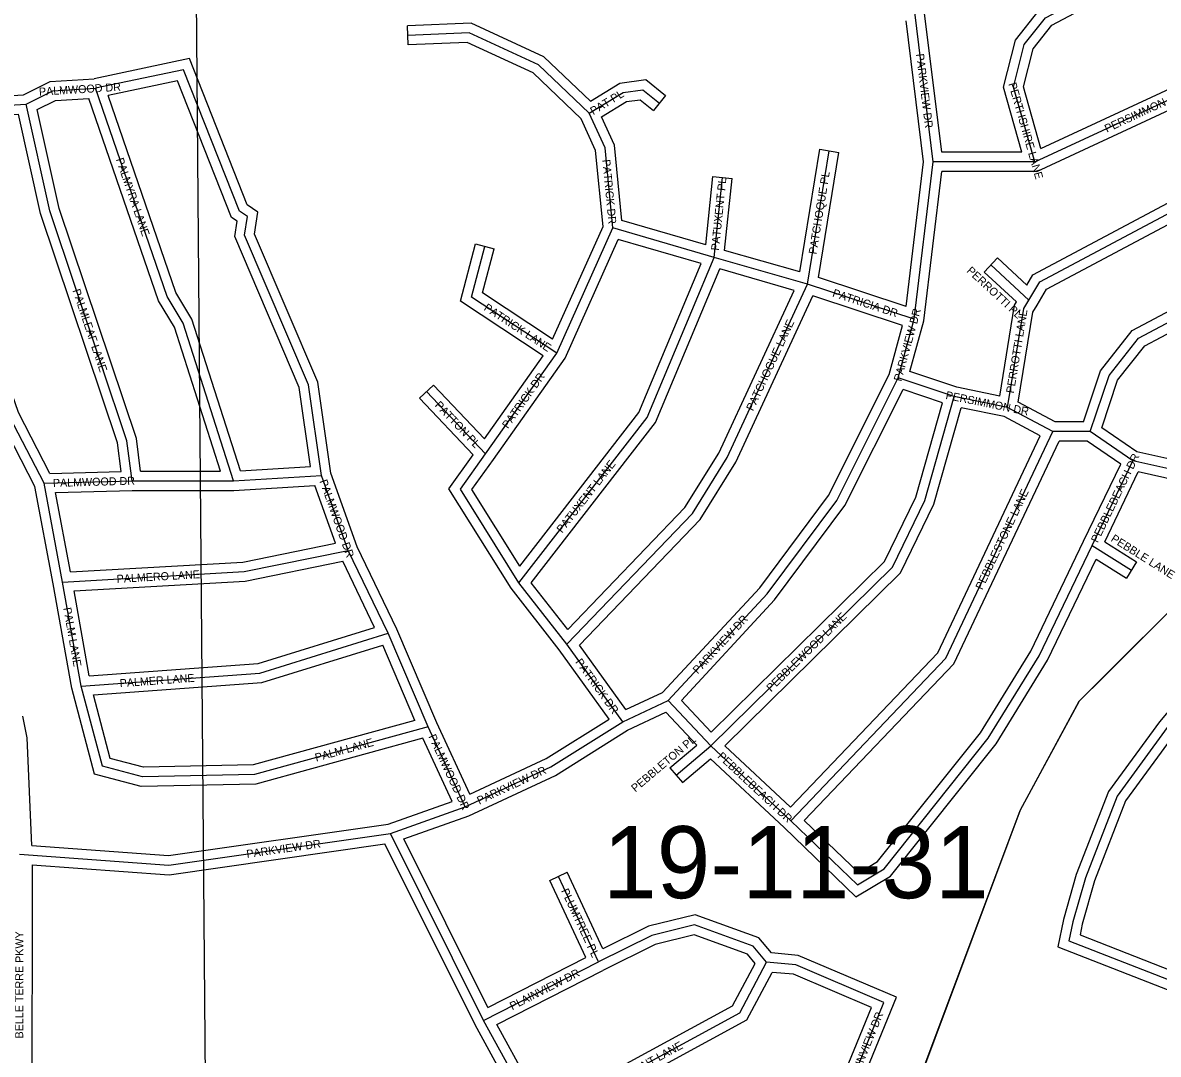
# Model space of a CAD drawing. Extents: x 457167 to 656239, y 1787309 to 1969297.
# Drawn here: x 584541 to 588088, y 1889599 to 1892821 of the extents above; entities that cross this region are included whole.
import ezdxf

# ---------------------------------------------------------------- set-up
doc = ezdxf.new("R2010")
doc.units = 0
for name, color, linetype in [('Level 1', 7, 'Continuous'), ('Level 2', 7, 'Continuous'), ('Level 23', 7, 'Continuous'), ('Level 31', 7, 'Continuous'), ('Level 32', 7, 'Continuous'), ('Level 34', 7, 'Continuous'), ('Level 5', 7, 'Continuous'), ('Level 8', 7, 'Continuous')]:
    doc.layers.add(name, color=color, linetype=linetype)

msp = doc.modelspace()

# ---------------------------------------------------------------- linework, layer by layer
at = {"layer": 'Level 1'}
msp.add_line((585080.121, 1893221.401), (585126.331, 1887669.13), dxfattribs=at)
at = {"layer": 'Level 23'}
for points in [[(584569.598, 1890251.121), (584554.737, 1890587.009), (584540.883, 1890655.195)], [(584570.711, 1890190.876), (584569.455, 1889380.018), (584526.995, 1888870.106)]]:
    msp.add_lwpolyline(points, dxfattribs=at)
at = {"layer": 'Level 31'}
for p, q in [((587385.508, 1892386.503), (587327.859, 1892853.524)), ((587702.238, 1892386.28), (588344.829, 1892684.373)), ((586993.016, 1892003.959), (587060.254, 1892420.564)), ((587326.085, 1891894.973), (587385.508, 1892386.503)), ((587702.238, 1892386.28), (587385.508, 1892386.503)), ((586701.243, 1892087.778), (586726.832, 1892337.551)), ((586209.043, 1891788.339), (586384.681, 1892179.647)), ((586701.243, 1892087.778), (586384.681, 1892179.647)), ((586993.016, 1892003.959), (586701.243, 1892087.778)), ((587684.27, 1891954.31), (587565.22, 1892063.986)), ((587326.085, 1891894.973), (586993.016, 1892003.959)), ((587275.818, 1891711.429), (587326.085, 1891894.973)), ((585986.797, 1891473.847), (586209.043, 1891788.339)), ((587450.933, 1891652.921), (587275.818, 1891711.429)), ((585986.797, 1891473.847), (585802.401, 1891668.381)), ((587617.507, 1891619.157), (587450.933, 1891652.921)), ((587759.202, 1891543.986), (587617.507, 1891619.157)), ((587875.911, 1891543.771), (587759.202, 1891543.986)), ((588008.989, 1891451.888), (587875.911, 1891543.771)), ((587882.254, 1891188.12), (588008.989, 1891451.888)), ((588159.029, 1891418.521), (588008.989, 1891451.888)), ((585199.56, 1891389.893), (585474.671, 1891406.094)), ((585557.864, 1891172.479), (585474.671, 1891406.094)), ((584607.725, 1891382.305), (584882.82, 1891390.138)), ((584665.646, 1891073.826), (584607.725, 1891382.305)), ((584882.82, 1891390.138), (585199.56, 1891389.893)), ((585682.353, 1890913.694), (585557.864, 1891172.479)), ((587716.253, 1890843.696), (587882.254, 1891188.12)), ((587882.254, 1891188.12), (588004.549, 1891111.166)), ((584723.536, 1890748.621), (584665.646, 1891073.826)), ((586241.043, 1890879.543), (586090.984, 1891071.465)), ((585807.099, 1890621.817), (585682.353, 1890913.694)), ((586415.498, 1890637.393), (586241.043, 1890879.543)), ((586415.498, 1890637.393), (586557.458, 1890704.036)), ((586690.443, 1890561.967), (586557.458, 1890704.036)), ((585923.339, 1890371.413), (585807.099, 1890621.817)), ((586582.145, 1890470.534), (586690.443, 1890561.967)), ((586940.289, 1890328.406), (586690.443, 1890561.967)), ((585689.755, 1890288.583), (585923.339, 1890371.413)), ((585980.596, 1889704.39), (585689.755, 1890288.583)), ((586339.355, 1889887.349), (586214.874, 1890154.496)), ((585980.596, 1889704.39), (586339.355, 1889887.349)), ((586155.232, 1889387.33), (585980.596, 1889704.39))]:
    msp.add_line(p, q, dxfattribs=at)
for points in [[(587702.238, 1892386.28), (587635.887, 1892619.496), (587669.523, 1892752.89), (587736.139, 1892836.403), (587861.234, 1892902.718), (587978.184, 1893035.959), (588020.085, 1893169.337), (588045.497, 1893327.474), (588109.531, 1893391.356)], [(586310.306, 1892538.336), (586152.224, 1892688.818), (585935.538, 1892789.23), (585743.769, 1892781.231)], [(585474.671, 1891406.094), (585433.551, 1891689.448), (585234.096, 1892156.743), (585242.794, 1892214.909), (585217.703, 1892231.684), (585043.328, 1892673.841), (584768.146, 1892615.825)], [(587684.27, 1891954.31), (587718.083, 1892010.974), (588936.265, 1892659.294)], [(584551.174, 1892566.061), (584634.889, 1892607.719), (584768.146, 1892615.825)], [(585199.56, 1891389.893), (585042.131, 1891881.836), (584992.045, 1891965.206), (584768.146, 1892615.825)], [(586310.306, 1892538.336), (586416.64, 1892603.228), (586478.349, 1892611.475), (586530.423, 1892569.558)], [(584607.725, 1891382.305), (584499.685, 1891590.879), (584383.619, 1891924.561), (584358.53, 1891941.338), (584350.389, 1892007.9), (584292.039, 1892091.651), (584242.419, 1892249.93), (584242.677, 1892383.386), (584301.113, 1892508.364), (584409.647, 1892557.972), (584551.174, 1892566.061)], [(584882.82, 1891390.138), (584866.524, 1891515.261), (584625.898, 1892232.823), (584551.174, 1892566.061)], [(586384.681, 1892179.647), (586360.029, 1892429.878), (586310.306, 1892538.336)], [(587875.911, 1891543.771), (587934.428, 1891718.936), (588026.228, 1891835.496), (589077.611, 1892392.126)], [(586209.043, 1891788.339), (585942.565, 1891963.754), (585984.524, 1892122.221)], [(586090.984, 1891071.465), (586492.013, 1891587.803), (586701.243, 1892087.778)], [(586241.043, 1890879.543), (586633.284, 1891287.536), (586742.052, 1891462.241), (586993.016, 1892003.959)], [(587617.507, 1891619.157), (587668.004, 1891927.794), (587684.27, 1891954.31)], [(586557.458, 1890704.036), (586866.238, 1891036.915), (587083.665, 1891328.511), (587275.818, 1891711.429)], [(586690.443, 1890561.967), (587258.185, 1891119.821), (587358.745, 1891327.998), (587450.933, 1891652.921)], [(586940.289, 1890328.406), (587424.618, 1890835.872), (587759.202, 1891543.986)], [(586090.984, 1891071.465), (585908.359, 1891363.45), (585986.797, 1891473.847)], [(588885.417, 1891270.646), (588808.054, 1891223.151), (588508.492, 1891051.696), (588331.356, 1890876.381), (588115.907, 1890618.957), (587959.369, 1890405.425), (587860.631, 1890150.332), (587821.579, 1890012.221), (587809.386, 1889953.334), (588175.17, 1889810.114)], [(584665.646, 1891073.826), (585232.41, 1891106.191), (585557.864, 1891172.479)], [(584723.536, 1890748.621), (585282.053, 1890789.366), (585682.353, 1890913.694)], [(586940.289, 1890328.406), (587148.22, 1890128.016), (587231.634, 1890177.68), (587557.405, 1890585.806), (587716.253, 1890843.696)], [(585807.099, 1890621.817), (585264.912, 1890472.669), (584914.758, 1890464.977), (584789.839, 1890498.309), (584723.536, 1890748.621)], [(585923.339, 1890371.413), (586190.394, 1890496.363), (586415.498, 1890637.393)], [(584530.76, 1890223.898), (584997.552, 1890189.543), (585689.755, 1890288.583)], [(586864.412, 1889886.363), (586822.844, 1889936.623), (586639.788, 1890003.511), (586506.155, 1889970.309), (586339.355, 1889887.349)], [(586155.232, 1889387.33), (586780.794, 1889728.336), (586864.412, 1889886.363)], [(587105.624, 1889452.817), (587231.18, 1889760.95), (586956.305, 1889878.191), (586864.412, 1889886.363)]]:
    msp.add_lwpolyline(points, dxfattribs=at)
at = {"layer": 'Level 32'}
for p, q in [((587412.035, 1892416.484), (587357.423, 1892858.916)), ((587355.285, 1892386.465), (587300.964, 1892826.531)), ((585745.02, 1892751.256), (585742.519, 1892811.205)), ((587721.481, 1892428.277), (588307.72, 1892700.229)), ((587708.849, 1892356.273), (588357.454, 1892657.157)), ((586549.234, 1892592.928), (586511.611, 1892546.188)), ((586968.789, 1892042.132), (587030.636, 1892425.344)), ((587026.721, 1892024.496), (587089.871, 1892415.783)), ((587030.636, 1892425.344), (587089.871, 1892415.783)), ((587662.504, 1892416.307), (587412.036, 1892416.484)), ((587300.689, 1891934.849), (587355.285, 1892386.465)), ((586675.064, 1892126.613), (586696.988, 1892340.609)), ((586696.988, 1892340.609), (586756.676, 1892334.493)), ((586733.645, 1892109.683), (586756.676, 1892334.493)), ((587355.604, 1891889.178), (587412.099, 1892356.483)), ((587708.849, 1892356.274), (587412.099, 1892356.483)), ((586196.104, 1891832.773), (586354.044, 1892184.65)), ((586675.064, 1892126.613), (586412.547, 1892202.798)), ((585955.522, 1892129.901), (586013.524, 1892114.542)), ((586235.223, 1891773.398), (586401.371, 1892143.565)), ((586660.587, 1892068.338), (586401.371, 1892143.565)), ((586968.789, 1892042.132), (586733.645, 1892109.683)), ((587544.894, 1892041.921), (587585.548, 1892086.05)), ((587677.434, 1892001.398), (587585.548, 1892086.05)), ((586951.074, 1891984.793), (586718.614, 1892051.573)), ((587645.795, 1891948.963), (587544.894, 1892041.921)), ((587300.688, 1891934.849), (587026.72, 1892024.496)), ((587289.604, 1891875.344), (587009.029, 1891967.153)), ((587247.669, 1891722.223), (587289.604, 1891875.343)), ((587312.253, 1891730.886), (587355.604, 1891889.178)), ((585983.408, 1891521.031), (586166.648, 1891780.328)), ((586011.298, 1891456.533), (586235.223, 1891773.399)), ((587458.695, 1891681.957), (587312.253, 1891730.886)), ((585780.629, 1891647.742), (585824.174, 1891689.019)), ((585983.408, 1891521.031), (585824.174, 1891689.019)), ((587414.251, 1891633.546), (587290.971, 1891674.735)), ((587592.932, 1891654.749), (587458.695, 1891681.957)), ((585948.054, 1891471.113), (585780.629, 1891647.742)), ((587607.288, 1891590.618), (587472.21, 1891617.996)), ((587766.693, 1891573.971), (587650.592, 1891635.566)), ((587719.841, 1891530.906), (587607.288, 1891590.618)), ((587854.317, 1891573.811), (587766.693, 1891573.971)), ((588021.217, 1891479.901), (587911.51, 1891555.647)), ((587866.536, 1891513.786), (587778.192, 1891513.949)), ((587970.844, 1891441.768), (587866.536, 1891513.786)), ((588142.723, 1891452.881), (588021.217, 1891479.901)), ((587855.214, 1891201.112), (587970.844, 1891441.768)), ((584625.701, 1891412.829), (584848.784, 1891419.181)), ((584909.17, 1891420.117), (585158.451, 1891419.924)), ((585221.037, 1891421.21), (585440.289, 1891434.121)), ((585585.591, 1891184.045), (585503.933, 1891413.35)), ((587920.889, 1891199.254), (588025.719, 1891417.433)), ((588150.429, 1891389.699), (588025.719, 1891417.433)), ((584636.11, 1891068.569), (584579.056, 1891372.427)), ((585200.432, 1891359.891), (585453.963, 1891374.821)), ((585518.008, 1891194.976), (585453.963, 1891374.821)), ((584643.694, 1891353.315), (584883.237, 1891360.136)), ((584690.265, 1891105.281), (584643.694, 1891353.315)), ((584883.237, 1891360.136), (585200.432, 1891359.891)), ((587689.9, 1890858.112), (587855.229, 1891201.145)), ((587920.889, 1891199.254), (588020.527, 1891136.557)), ((585709.679, 1890926.096), (585585.591, 1891184.045)), ((585640.243, 1890932.028), (585540.959, 1891138.418)), ((587742.608, 1890829.276), (587894.699, 1891144.841)), ((587894.699, 1891144.841), (587988.571, 1891085.773)), ((588020.527, 1891136.557), (587988.571, 1891085.773)), ((584694.219, 1890742.14), (584636.11, 1891068.569)), ((586217.047, 1890861.528), (586066.382, 1891054.222)), ((586243.38, 1890925.261), (586129.018, 1891071.526)), ((584748.332, 1890780.509), (584701.107, 1891045.801)), ((585834.505, 1890634.031), (585709.679, 1890926.096)), ((585766.008, 1890641.628), (585665.404, 1890877.015)), ((586425.287, 1890675.131), (586280.008, 1890876.784)), ((586372.449, 1890645.823), (586217.047, 1890861.528)), ((586425.287, 1890675.13), (586539.431, 1890728.714)), ((586691.341, 1890604.907), (586598.465, 1890704.129)), ((586429.889, 1890611.006), (586550.463, 1890667.61)), ((586646.961, 1890564.519), (586550.463, 1890667.61)), ((585937.881, 1890411.338), (585834.505, 1890634.031)), ((585882.251, 1890388.673), (585790.579, 1890586.156)), ((586562.792, 1890493.456), (586646.961, 1890564.519)), ((586939.086, 1890370.598), (586733.798, 1890562.506)), ((586601.499, 1890447.61), (586689.429, 1890521.847)), ((586919.471, 1890306.804), (586689.429, 1890521.847)), ((586562.792, 1890493.456), (586601.499, 1890447.61)), ((585682.547, 1890317.857), (585882.251, 1890388.674)), ((585731.709, 1890271.628), (585934.737, 1890343.622)), ((585993.954, 1889744.877), (585731.709, 1890271.629)), ((585954.019, 1889690.46), (585672.556, 1890255.815)), ((586187.681, 1890141.825), (586242.068, 1890167.166)), ((586353.551, 1889927.915), (586242.068, 1890167.166)), ((586299.934, 1889900.921), (586187.681, 1890141.825)), ((585993.954, 1889744.876), (586299.934, 1889900.921)), ((586021.817, 1889691.734), (586352.985, 1889860.623)), ((586129.171, 1889372.461), (585954.019, 1889690.46)), ((586167.1, 1889427.966), (586021.818, 1889691.734))]:
    msp.add_line(p, q, dxfattribs=at)
for points in [[(587662.504, 1892416.308), (587604.829, 1892619.027), (587642.021, 1892766.521), (587716.576, 1892859.988), (587842.318, 1892926.646), (587951.459, 1893050.991), (587990.811, 1893176.25), (588017.421, 1893341.841), (588088.344, 1893412.595)], [(587721.482, 1892428.277), (587666.945, 1892619.965), (587697.025, 1892739.257), (587755.702, 1892812.819), (587880.149, 1892878.791), (588004.908, 1893020.926), (588049.36, 1893162.425), (588073.574, 1893313.106), (588130.719, 1893370.117)], [(586314.324, 1892575.932), (586169.326, 1892713.959), (585941.554, 1892819.507), (585742.519, 1892811.205)], [(586285.441, 1892520.586), (586135.123, 1892663.678), (585929.523, 1892758.952), (585745.02, 1892751.256)], [(585503.933, 1891413.35), (585462.679, 1891697.627), (585265.023, 1892160.708), (585275.276, 1892229.28), (585242.171, 1892251.413), (585061.938, 1892708.426), (584764.119, 1892645.634)], [(584543.319, 1892595.661), (584626.981, 1892637.293), (584764.119, 1892645.635)], [(587677.434, 1892001.398), (587696.606, 1892033.529), (588896.054, 1892671.876)], [(585440.29, 1891434.121), (585404.423, 1891681.268), (585203.169, 1892152.779), (585210.311, 1892200.538), (585193.234, 1892211.956), (585024.718, 1892639.257), (584807.565, 1892593.474)], [(586314.324, 1892575.933), (586406.404, 1892632.127), (586487.133, 1892642.916), (586549.234, 1892592.928)], [(587710.033, 1891938.936), (587739.56, 1891988.42), (588923.812, 1892618.681)], [(584579.056, 1891372.427), (584472.056, 1891578.991), (584358.587, 1891905.211), (584330.42, 1891924.044), (584321.515, 1891996.863), (584264.79, 1892078.28), (584212.409, 1892245.366), (584212.689, 1892390.081), (584278.609, 1892531.063), (584402.304, 1892587.602), (584543.318, 1892595.661)], [(584585.594, 1892549.678), (584642.795, 1892578.144), (584747.201, 1892584.494)], [(585158.45, 1891419.924), (585014.62, 1891869.373), (584964.704, 1891952.461), (584747.202, 1892584.493)], [(585221.038, 1891421.21), (585069.642, 1891894.299), (585019.386, 1891977.951), (584807.565, 1892593.474)], [(586348.685, 1892526.61), (586426.876, 1892574.328), (586469.564, 1892580.033), (586511.611, 1892546.188)], [(584909.17, 1891420.118), (584895.895, 1891522.031), (584654.834, 1892240.896), (584585.594, 1892549.678)], [(584625.701, 1891412.828), (584527.314, 1891602.767), (584408.652, 1891943.913), (584386.639, 1891958.631), (584379.264, 1892018.937), (584319.287, 1892105.021), (584272.428, 1892254.493), (584272.664, 1892376.691), (584323.616, 1892485.664), (584416.989, 1892528.342), (584527.471, 1892534.656)], [(584848.784, 1891419.181), (584837.152, 1891508.491), (584596.963, 1892224.75), (584527.471, 1892534.656)], [(586354.044, 1892184.649), (586330.665, 1892421.941), (586285.441, 1892520.586)], [(586412.547, 1892202.799), (586389.392, 1892437.816), (586348.685, 1892526.611)], [(587854.318, 1891573.811), (587907.628, 1891733.396), (588006.585, 1891859.042), (589037.069, 1892404.606)], [(587911.509, 1891555.647), (587961.227, 1891704.477), (588045.871, 1891811.95), (589066.627, 1892352.364)], [(586166.648, 1891780.329), (585908.039, 1891950.565), (585955.522, 1892129.901)], [(586196.104, 1891832.772), (585977.091, 1891976.943), (586013.524, 1892114.542)], [(586093.64, 1891123.792), (586465.875, 1891603.061), (586660.587, 1892068.338)], [(586129.018, 1891071.526), (586518.15, 1891572.546), (586718.614, 1892051.572)], [(586243.38, 1890925.261), (586609.477, 1891306.061), (586715.607, 1891476.53), (586951.075, 1891984.793)], [(586280.007, 1890876.783), (586657.09, 1891269.01), (586768.497, 1891447.954), (587009.029, 1891967.152)], [(587592.932, 1891654.749), (587639.349, 1891938.456), (587645.796, 1891948.963)], [(587650.592, 1891635.566), (587696.659, 1891917.131), (587710.033, 1891938.936)], [(586539.431, 1890728.714), (586843.149, 1891056.138), (587058.036, 1891344.326), (587247.67, 1891722.223)], [(586598.464, 1890704.129), (586889.327, 1891017.691), (587109.294, 1891312.694), (587290.971, 1891674.735)], [(586691.341, 1890604.907), (587233.44, 1891137.565), (587330.596, 1891338.698), (587414.252, 1891633.546)], [(586733.798, 1890562.506), (587282.931, 1891102.076), (587386.894, 1891317.299), (587472.209, 1891617.996)], [(586939.086, 1890370.597), (587399.565, 1890853.076), (587719.841, 1891530.906)], [(586982.605, 1890329.29), (587449.669, 1890818.668), (587778.192, 1891513.948)], [(586066.382, 1891054.223), (585872.309, 1891364.511), (585948.054, 1891471.112)], [(586093.64, 1891123.792), (585944.407, 1891362.39), (586011.253, 1891456.471)], [(588869.72, 1891296.214), (588792.751, 1891248.959), (588490.181, 1891075.781), (588309.253, 1890896.716), (588092.282, 1890637.472), (587932.824, 1890419.96), (587832.146, 1890159.85), (587792.419, 1890019.354), (587774.875, 1889934.628), (588164.233, 1889782.178)], [(588895.228, 1891241.465), (588823.357, 1891197.343), (588526.804, 1891027.609), (588353.459, 1890856.048), (588139.531, 1890600.441), (587985.912, 1890390.891), (587889.117, 1890140.815), (587850.739, 1890005.089), (587843.896, 1889972.04), (588160.29, 1889848.158)], [(584690.265, 1891105.281), (585228.541, 1891136.021), (585518.008, 1891194.976)], [(584701.108, 1891045.801), (585236.279, 1891076.362), (585540.959, 1891138.418)], [(584748.332, 1890780.509), (585276.439, 1890819.037), (585640.243, 1890932.029)], [(584761.8, 1890721.331), (585287.666, 1890759.696), (585665.404, 1890877.014)], [(586982.605, 1890329.29), (587152.549, 1890165.509), (587211.594, 1890200.664), (587532.819, 1890603.094), (587689.9, 1890858.112)], [(586919.471, 1890306.804), (587143.891, 1890090.524), (587251.674, 1890154.696), (587581.991, 1890568.517), (587742.608, 1890829.276)], [(585790.579, 1890586.156), (585269.286, 1890442.757), (584911.149, 1890434.89), (584765.294, 1890473.808), (584694.219, 1890742.14)], [(585766.007, 1890641.628), (585260.537, 1890502.58), (584918.366, 1890495.065), (584814.384, 1890522.81), (584761.8, 1890721.331)], [(585937.881, 1890411.338), (586176.019, 1890522.76), (586372.449, 1890645.823)], [(585934.737, 1890343.622), (586204.768, 1890469.966), (586429.889, 1890611.006)], [(584569.597, 1890251.121), (584996.516, 1890219.701), (585682.547, 1890317.857)], [(584570.711, 1890190.876), (584998.587, 1890159.385), (585672.556, 1890255.815)], [(586879.547, 1889915.135), (586840.779, 1889962.011), (586641.462, 1890034.841), (586495.735, 1889998.632), (586353.551, 1889927.915)], [(586828.524, 1889882.682), (586804.909, 1889911.236), (586638.114, 1889972.183), (586516.576, 1889941.985), (586352.985, 1889860.623)], [(587132.361, 1889438.928), (587270.101, 1889776.965), (586963.7, 1889907.653), (586879.547, 1889915.135)], [(586167.1, 1889427.966), (586758.503, 1889750.354), (586828.524, 1889882.682)], [(586196.851, 1889375.847), (586803.086, 1889706.32), (586881.608, 1889854.714)], [(587084.433, 1889480.313), (587192.259, 1889744.935), (586948.911, 1889848.73), (586881.609, 1889854.714)]]:
    msp.add_lwpolyline(points, dxfattribs=at)
at = {"layer": 'Level 5'}
msp.add_line((587918.393, 1890778.958), (588166.899, 1891026.503), dxfattribs=at)
msp.add_lwpolyline([(586685.865, 1888792.144), (586954.794, 1888894.55), (587054.811, 1888977.636), (587238.492, 1889244.205), (587657.166, 1890360.528), (587841.292, 1890702.009), (587918.393, 1890778.958)], dxfattribs=at)
at = {"layer": 'Level 8'}
msp.add_lwpolyline([(591422.878, 1893864.066), (591080.87, 1894115.07), (590955.868, 1894173.071), (590855.866, 1894182.071), (590705.865, 1894099.068), (590555.864, 1894065.066), (589537.856, 1893575.049), (589506.856, 1893544.048), (589479.856, 1893517.047), (589412.858, 1893342.043), (589453.862, 1893075.036), (589386.863, 1892931.033), (589369.866, 1892692.026), (589394.867, 1892658.026), (589385.873, 1892217.016), (589593.882, 1891749.006), (589412.88, 1891694.003), (589209.878, 1891633.001), (588783.874, 1891441.994), (588166.872, 1891026.981), (587918.872, 1890778.973), (587840.872, 1890701.971), (587656.874, 1890360.961), (587238.884, 1889243.932)], dxfattribs=at)

# ---------------------------------------------------------------- texts
at = {"layer": 'Level 2'}
msp.add_text('19-11-31', height=225, dxfattribs=at).set_placement((586354.142, 1890086.286))
at = {"layer": 'Level 34'}
for s, height, rotation, p in [('PARKVIEW DR', 25, 277.036178, (587331.429, 1892722.575)), ('PALMWOOD DR', 25, 3.480831, (584592.401, 1892592.611)), ('PERTHSHIRE LANE', 25, 285.880689, (587619.938, 1892629.882)), ('PAT PL', 25, 31.393131, (586323.204, 1892531.564)), ('PERSIMMON DR', 25, 24.885561, (587927.65, 1892477.069)), ('PALMYRA LANE', 25, 288.989481, (584831.381, 1892393.663)), ('PATRICK DR', 25, 275.625892, (586351.162, 1892392.399)), ('PATUXENT PL', 25, 84.1497, (586715.878, 1892107.995)), ('PATCHOQUE PL', 25, 80.831022, (587020.531, 1892096.001)), ('PERROTTI PL', 25, 317.346722, (587487.822, 1892043.288)), ('PALMLEAF LANE', 25, 288.537692, (584696.058, 1891984.29)), ('PATRICIA DR', 25, 341.880914, (587068.554, 1891966.089)), ('PATRICK LANE', 25, 326.643981, (585979.353, 1891924.572)), ('PARKVIEW DR', 25, 74.683122, (587285.303, 1891698.743)), ('PERROTTI LANE', 25, 80.707317, (587637.164, 1891661.891)), ('PATCHOGUE LANE', 25, 65.141939, (586822.474, 1891606.103)), ('PATRICK DR', 25, 54.75095, (586056.595, 1891550.959)), ('PERSIMMON DR', 25, 348.541547, (587422.463, 1891645.937)), ('PATTON PL', 25, 313.467314, (585826.7, 1891624.576)), ('PEBBLEBEACH DR', 25, 64.3359, (587899.188, 1891194.505)), ('PATUXENT LANE', 25, 52.163369, (586226.022, 1891224.957)), ('PALMWOOD DR', 25, 1.630675, (584635.594, 1891370.594)), ('PALMWOOD DR', 25, 289.600942, (585467.564, 1891388.793)), ('PEBBLESTONE LANE', 25, 64.708361, (587538.422, 1891047.471)), ('PEBBLE LANE', 25, 327.819783, (587938.138, 1891203.15)), ('PALMERO LANE', 25, 3.267953, (584835.124, 1891070.984)), ('PALM LANE', 25, 280.092842, (584667.464, 1890992.291)), ('PEBBLEWOOD LANE', 25, 44.495753, (586878.606, 1890729.332)), ('PARKVIEW DR', 25, 47.150014, (586649.684, 1890785.081)), ('PATRICK DR', 25, 305.770258, (586265.934, 1890823.61)), ('PALMER LANE', 25, 4.172128, (584844.86, 1890745.161)), ('PALMWOOD DR', 25, 294.900631, (585807.534, 1890591.198)), ('PEBBLETON PL', 25, 40.173069, (586454.8, 1890416.147)), ('PALM LANE', 25, 15.380411, (585457.782, 1890512.761)), ('PEBBLEBEACH DR', 25, 316.929258, (586709.504, 1890527.036)), ('PARKVIEW DR', 25, 25.07345, (585967.165, 1890378.118)), ('PARKVIEW DR', 24.99916, 8.142225, (585241.604, 1890211.836)), ('PLUMTREE PL', 25, 294.983486, (586222.085, 1890109.426)), ('BELLE TERRE PKWY', 25, 89.910494, (584542.367, 1889648.297)), ('PLAINVIEW DR', 25, 27.02, (586070.116, 1889736.012)), ('PLAINVIEW DR', 24.99916, 67.829422, (587139.509, 1889502.856)), ('PLEASANT LANE', 25, 28.595053, (586367.389, 1889488.746))]:
    msp.add_text(s, height=height, rotation=rotation, dxfattribs=at).set_placement(p)

doc.saveas('drawing.dxf')
